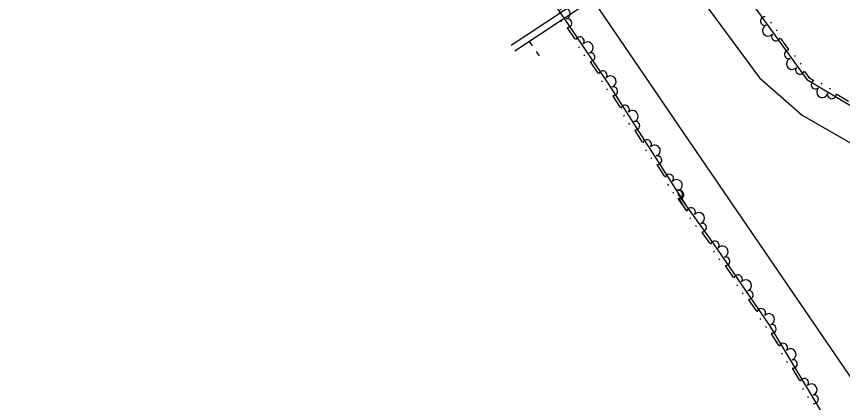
# Model space of a CAD drawing. Extents: x 2030130 to 2036320, y 723205 to 762423.
# Drawn here: x 2033516.8 to 2033764.7, y 760651.9 to 760767.7 of the extents above; entities that cross this region are included whole.
import ezdxf

# ---------------------------------------------------------------- set-up
doc = ezdxf.new("R2010")
doc.units = 0
for name, color, linetype in [('Draft_Station Labels Major', 7, 'Continuous'), ('Draft_Station Tics Major', 7, 'Continuous'), ('Draft_Station Tics Minor', 7, 'Continuous')]:
    doc.layers.add(name, color=color, linetype=linetype)

msp = doc.modelspace()

# ---------------------------------------------------------------- linework, layer by layer
at = {"layer": 'Draft_Station Labels Major'}
for p, q in [((2033712.22, 760786.66), (2033739.8, 760749.3)), ((2033690.27, 760771.87), (2033718.38, 760730.67)), ((2033739.8, 760749.3), (2033752.56, 760738.09)), ((2033752.56, 760738.09), (2033769.3, 760728.51))]:
    msp.add_line(p, q, dxfattribs=at)
msp.add_lwpolyline([(2033718.38, 760730.67), (2033746.51, 760689.6), (2033774.62, 760648.49), (2033802.7, 760607.26), (2033830.67, 760566.06), (2033858.89, 760525.01), (2033886.8, 760483.79), (2033914.88, 760442.66), (2033945.45, 760397.69), (2033973.64, 760356.6), (2034001.68, 760315.42), (2034029.6, 760274.28), (2034057.68, 760233.24), (2034085.75, 760192.04), (2034113.77, 760150.87), (2034141.95, 760109.94), (2034159.83, 760083.11), (2034175.33, 760060.45), (2034197.95, 760027.35), (2034226.1, 759986.31), (2034253.95, 759945.01), (2034282.77, 759903.21), (2034311.52, 759860.74)], dxfattribs=at)
at = {"layer": 'Draft_Station Tics Major'}
for points in [[(2033418.93, 761226.23), (2033495.84, 761111.88), (2033561.64, 761018.79), (2033624.56, 760930.96), (2033696.62, 760828.37), (2033753.98, 760748.79), (2033771.32, 760738.45), (2033780.81, 760742.7), (2033788.33, 760748.62), (2033786.38, 760755.63), (2033780.42, 760769.02)], [(2033718.65, 760709.73), (2033694.34, 760747.74), (2033667.45, 760787.59), (2033636.39, 760831.36), (2033612.96, 760862.98), (2033578.56, 760916.73), (2033550.24, 760958.38), (2033518.84, 761006.11)], [(2033680.48, 760766.08), (2033680.25, 760766.42)], [(2033743.07, 760766.04), (2033743.31, 760765.71)], [(2033684.49, 760760.88), (2033682.2, 760764.28)], [(2033744.75, 760763.71), (2033744.99, 760763.38)], [(2033746.09, 760761.15), (2033748.49, 760757.82)], [(2033685.76, 760758.27), (2033685.53, 760758.6)], [(2033687.36, 760755.89), (2033687.13, 760756.23)], [(2033750.26, 760756.06), (2033750.5, 760755.73)], [(2033691.37, 760750.68), (2033689.08, 760754.08)], [(2033751.94, 760753.73), (2033752.18, 760753.4)], [(2033753.29, 760751.16), (2033754.55, 760749.41), (2033755.92, 760748.59)], [(2033692.64, 760748.07), (2033692.41, 760748.41)], [(2033694.19, 760745.69), (2033693.97, 760746.04)], [(2033758.25, 760747.68), (2033758.6, 760747.47)], [(2033760.72, 760746.21), (2033761.07, 760746)], [(2033698.07, 760740.38), (2033695.86, 760743.84)], [(2033762.97, 760744.39), (2033766.49, 760742.29)], [(2033699.27, 760737.75), (2033699.05, 760738.09)], [(2033700.82, 760735.33), (2033700.6, 760735.67)], [(2033704.7, 760730.02), (2033702.49, 760733.47)], [(2033705.9, 760727.38), (2033705.68, 760727.72)], [(2033707.45, 760724.96), (2033707.23, 760725.31)], [(2033711.33, 760719.65), (2033709.12, 760723.11)], [(2033712.53, 760717.01), (2033712.31, 760717.36)], [(2033714.08, 760714.59), (2033713.86, 760714.94)], [(2033763.24, 760640.98), (2033742.87, 760675.01), (2033726.05, 760699.46), (2033715.37, 760714.41)], [(2033717.83, 760709.55), (2033715.45, 760712.89)], [(2033717.96, 760709.29), (2033715.75, 760712.74)], [(2033719.17, 760706.98), (2033718.93, 760707.31)], [(2033720.84, 760704.64), (2033720.6, 760704.98)], [(2033724.99, 760699.54), (2033722.6, 760702.88)], [(2033726.28, 760696.96), (2033726.04, 760697.3)], [(2033727.9, 760694.6), (2033727.67, 760694.94)], [(2033731.96, 760689.42), (2033729.64, 760692.8)], [(2033733.25, 760686.83), (2033733.02, 760687.16)], [(2033734.88, 760684.46), (2033734.64, 760684.8)], [(2033738.93, 760679.29), (2033736.61, 760682.67)], [(2033740.22, 760676.69), (2033739.99, 760677.03)], [(2033741.85, 760674.33), (2033741.62, 760674.66)], [(2033745.53, 760668.97), (2033743.42, 760672.49)], [(2033746.65, 760666.3), (2033746.44, 760666.65)], [(2033748.13, 760663.83), (2033747.92, 760664.19)], [(2033751.85, 760658.42), (2033749.74, 760661.93)], [(2033752.97, 760655.74), (2033752.76, 760656.09)], [(2033754.45, 760653.28), (2033754.24, 760653.63)]]:
    msp.add_lwpolyline(points, dxfattribs=at)
for centre, radius, start, end in [((2033681.26, 760768.59), 1.69, 289.9708, 138.0433), ((2033682.19, 760765.75), 1.3, 264.7755, 105.5721), ((2033741.35, 760766.32), 1.3, 86.5519, 287.3484), ((2033742.36, 760763.51), 1.69, 111.7471, 319.8196), ((2033685.86, 760760.31), 1.3, 322.442, 163.2386), ((2033744.71, 760761.66), 1.3, 144.2183, 345.0149), ((2033688.14, 760758.39), 1.69, 289.9708, 138.0433), ((2033689.07, 760755.55), 1.3, 264.7755, 105.5721), ((2033748.54, 760756.34), 1.3, 86.5519, 287.3484), ((2033749.56, 760753.53), 1.69, 111.7471, 319.8196), ((2033692.74, 760750.11), 1.3, 322.442, 163.2386), ((2033751.9, 760751.68), 1.3, 144.2183, 345.0149), ((2033695.04, 760748.18), 1.69, 288.5648, 136.6372), ((2033756.56, 760747.26), 1.3, 109.9616, 310.7582), ((2033695.89, 760745.32), 1.3, 263.3695, 104.166), ((2033758.61, 760745.08), 1.69, 135.1569, 343.2294), ((2033761.49, 760744.32), 1.3, 167.6281, 8.4247), ((2033699.43, 760739.79), 1.3, 321.0359, 161.8325), ((2033701.66, 760737.81), 1.69, 288.5648, 136.6372), ((2033702.52, 760734.95), 1.3, 263.3695, 104.166), ((2033706.06, 760729.42), 1.3, 321.0359, 161.8325), ((2033708.29, 760727.45), 1.69, 288.5648, 136.6372), ((2033709.15, 760724.59), 1.3, 263.3695, 104.166), ((2033712.68, 760719.06), 1.3, 321.0359, 161.8325), ((2033714.92, 760717.08), 1.69, 288.5648, 136.6372), ((2033715.4, 760714.37), 1.3, 266.3121, 107.1087), ((2033715.78, 760714.22), 1.3, 263.3695, 104.166), ((2033719.22, 760709.03), 1.3, 323.9786, 164.7751), ((2033721.55, 760707.17), 1.69, 291.5074, 139.5799), ((2033722.55, 760704.36), 1.3, 266.3121, 107.1087), ((2033726.36, 760699.01), 1.3, 322.9585, 163.755), ((2033728.66, 760697.11), 1.69, 290.4873, 138.5598), ((2033729.61, 760694.28), 1.3, 265.292, 106.0886), ((2033733.33, 760688.88), 1.3, 322.9585, 163.755), ((2033735.64, 760686.98), 1.69, 290.4873, 138.5598), ((2033736.59, 760684.15), 1.3, 265.292, 106.0886), ((2033740.31, 760678.74), 1.3, 322.9585, 163.755), ((2033742.61, 760676.84), 1.69, 290.4873, 138.5598), ((2033743.49, 760673.97), 1.3, 261.6753, 102.4719), ((2033746.87, 760668.34), 1.3, 319.3418, 160.1384), ((2033749.04, 760666.3), 1.69, 286.8706, 134.9431), ((2033749.81, 760663.41), 1.3, 261.6753, 102.4719), ((2033753.18, 760657.78), 1.3, 319.3418, 160.1384), ((2033755.36, 760655.74), 1.69, 286.8706, 134.9431), ((2033756.13, 760652.86), 1.3, 261.6753, 102.4719)]:
    msp.add_arc(centre, radius, start, end, dxfattribs=at)
at = {"layer": 'Draft_Station Tics Minor'}
for p, q in [((2033671.68, 760758.88), (2033670.77, 760760.24)), ((2033672.77, 760757.24), (2033673.68, 760755.87))]:
    msp.add_line(p, q, dxfattribs=at)
for points in [[(2033665.24, 760759.07), (2033722.68, 760797.14)], [(2033666.32, 760757.43), (2033723.77, 760795.5)]]:
    msp.add_lwpolyline(points, dxfattribs=at)

doc.saveas('drawing.dxf')
